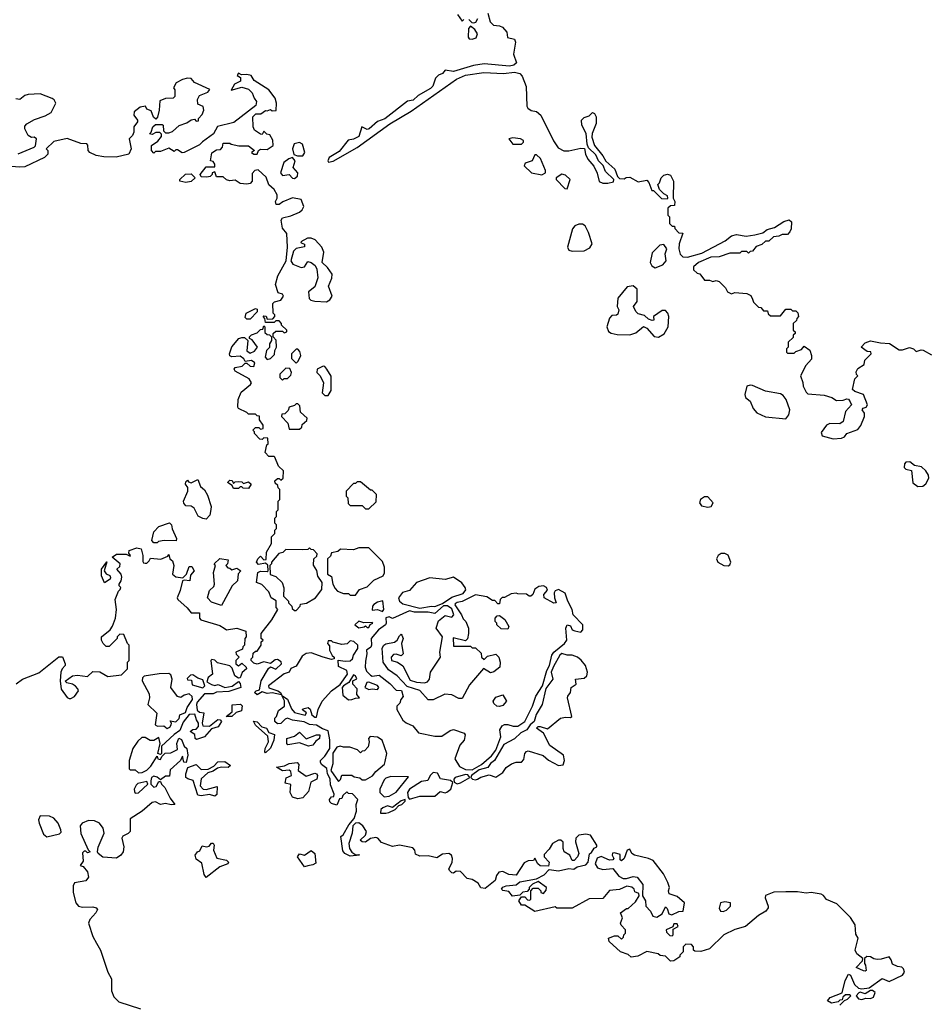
# Model space of a CAD drawing. Extents: x 2029662 to 2246637, y 225654 to 401419.
# Tile 278 of 349: x 2178424 to 2183804, y 276415 to 282228. Entities that reach past the tile are written whole.
import ezdxf

# ---------------------------------------------------------------- set-up
doc = ezdxf.new("R2010")
doc.units = 0

msp = doc.modelspace()

# ---------------------------------------------------------------- linework, layer by layer
at = {"layer": '0CON20XD'}
for points in [[(2181187, 282267), (2181200, 282215), (2181220, 282195), (2181255, 282192.5), (2181273.6, 282183.6), (2181298.8, 282155), (2181302.3, 282122.3), (2181345, 282112.5), (2181350, 282095), (2181338.8, 282025), (2181356.1, 281973.9), (2181339.5, 281960.5), (2181315, 281953.8), (2181165, 281966.7), (2181101.7, 281958.3), (2180985, 281922.5), (2180935, 281930), (2180919.3, 281910.7), (2180895, 281900), (2180877.7, 281882.3), (2180862.2, 281835), (2180848.5, 281821.5), (2180775, 281780.5), (2180746.6, 281753.4), (2180713.3, 281746.7), (2180578.1, 281641.9), (2180535, 281627.5), (2180486.9, 281583.1), (2180475, 281580.8), (2180443.3, 281595), (2180425, 281538.1), (2180395, 281522.5), (2180362.3, 281517.7), (2180309.1, 281450.9), (2180250, 281415), (2180242.5, 281395), (2180247.5, 281387.5), (2180275, 281392), (2180415, 281473.3), (2180607.6, 281612.4), (2180735, 281689.1), (2181002.3, 281877.7), (2181055, 281901.5), (2181162.8, 281917.2), (2181279.2, 281910.8), (2181345, 281918.8), (2181375, 281910), (2181390, 281895), (2181413.6, 281833.6), (2181417, 281717), (2181422.5, 281705), (2181443, 281693), (2181475, 281686.7), (2181500, 281665), (2181573.9, 281513.9), (2181601.7, 281471.7), (2181635, 281453.3), (2181665, 281453.3), (2181735, 281470), (2181758.3, 281468.3), (2181762.5, 281435), (2181777.5, 281405), (2181812.5, 281362.5), (2181831.7, 281321.7), (2181845, 281272.5), (2181865, 281262.5), (2181895, 281262.5), (2181928.3, 281271.7), (2181930, 281285), (2181881.7, 281331.7), (2181867, 281367), (2181840, 281395), (2181825, 281430), (2181781.7, 281471.7), (2181773, 281493), (2181766.4, 281556.4), (2181742.5, 281605), (2181740, 281635), (2181755, 281650), (2181785, 281660), (2181805, 281680), (2181817.5, 281675), (2181826.7, 281655), (2181826.7, 281615), (2181803.6, 281556.4), (2181801.2, 281535), (2181816.1, 281486.1), (2181866.7, 281425), (2181883.3, 281393.3), (2181936.4, 281346.4), (2181953, 281303), (2181965, 281290), (2181991.7, 281288.3), (2182003, 281297), (2182025, 281297.5), (2182075, 281270), (2182125, 281280), (2182137, 281267), (2182155, 281220), (2182165, 281220), (2182211.7, 281171.7), (2182245, 281170), (2182250, 281175), (2182248.3, 281188.3), (2182225, 281200), (2182200, 281225), (2182190, 281255), (2182200, 281265), (2182210, 281295), (2182225, 281310), (2182247, 281317), (2182265, 281310), (2182282.5, 281275), (2182280, 281175), (2182290, 281155), (2182288.3, 281131.7), (2182265, 281130), (2182250, 281115), (2182250, 281075), (2182260, 281065), (2182260, 281025), (2182275, 281010), (2182288.3, 281008.3), (2182290, 280995), (2182315, 280970), (2182337.5, 280967.5), (2182315.9, 280904.1), (2182313.8, 280875), (2182322.9, 280842.9), (2182338.6, 280828.6), (2182365, 280826.7), (2182450.3, 280849.7), (2182588.3, 280921.7), (2182625, 280952.5), (2182655, 280960), (2182710.8, 280950.8), (2182762.7, 280957.3), (2182809.4, 280970.6), (2182835, 280988.8), (2182879.5, 281000.5), (2182935, 281036.7), (2182965, 281046.7), (2182980, 281035), (2182977, 280993), (2182970, 280975), (2182955, 280960), (2182925, 280960), (2182905, 280950), (2182873, 280947), (2182845, 280920), (2182825, 280920), (2182805, 280900), (2182771.7, 280888.3), (2182748.3, 280861.7), (2182735, 280860), (2182725, 280850), (2182715, 280860), (2182685, 280860), (2182675, 280850), (2182615, 280850), (2182551.7, 280828.3), (2182503.9, 280826.1), (2182430, 280795), (2182401.7, 280768.3), (2182401.7, 280751.7), (2182421.7, 280731.7), (2182438.3, 280728.3), (2182465, 280690), (2182495, 280690), (2182515, 280682.5), (2182535, 280687.5), (2182551.7, 280681.7), (2182590, 280645), (2182601.7, 280621.7), (2182625, 280610), (2182645, 280617.5), (2182715, 280612.5), (2182739.3, 280599.3), (2182748.3, 280578.3), (2182755, 280560), (2182785, 280530), (2182798.3, 280528.3), (2182815, 280510), (2182838.3, 280508.3), (2182841.7, 280491.7), (2182855, 280480), (2182915, 280480), (2182945, 280520), (2182975, 280520), (2182985, 280510), (2183005, 280510), (2183017, 280497), (2183020, 280475), (2183010, 280465), (2183008.3, 280451.7), (2182990, 280435), (2182990, 280395), (2183000, 280385), (2183000, 280375), (2182990, 280365), (2182988.3, 280351.7), (2182960, 280325), (2182960, 280295), (2182950, 280285), (2182950, 280265), (2182955, 280260), (2182995, 280260), (2183005, 280270), (2183038.3, 280281.7), (2183055, 280300), (2183087, 280277), (2183097.5, 280245), (2183097, 280223), (2183063.8, 280186.2), (2183032.5, 280125), (2183047, 280087), (2183047.5, 280065), (2183065, 280030), (2183075, 280020), (2183171.7, 280011.7), (2183217, 279997), (2183245, 279980), (2183285, 279982.5), (2183305, 279990), (2183315, 279987.5), (2183325, 279972.5), (2183333.3, 279955), (2183297.5, 279915), (2183283.8, 279855), (2183265, 279842), (2183205, 279843.3), (2183186.7, 279833.3), (2183155, 279790), (2183160.8, 279770.8), (2183225, 279754.3), (2183275, 279757.1), (2183292, 279765), (2183305, 279786), (2183370.5, 279809.5), (2183388.6, 279831.4), (2183410, 279885), (2183410, 279905), (2183396.7, 279925), (2183402.5, 279935), (2183419.4, 279940.6), (2183428.8, 279955), (2183404.5, 280014.5), (2183352.3, 280032.3), (2183340, 280045), (2183353, 280107), (2183370, 280125), (2183362.5, 280132.5), (2183361.7, 280148.3), (2183370.5, 280169.5), (2183408.3, 280191.7), (2183411.7, 280218.3), (2183450, 280255), (2183447, 280267), (2183425, 280270), (2183390, 280295), (2183415, 280320), (2183445, 280332.5), (2183505, 280320), (2183557, 280317), (2183615, 280280), (2183635, 280280), (2183675, 280292.5), (2183700, 280285), (2183715, 280270), (2183745, 280280), (2183757, 280277), (2183805, 280250)], [(2181008.3, 282258.3), (2181035, 282220), (2181045, 282230)], [(2181075, 282230), (2181091.7, 282211.7), (2181105, 282210), (2181116.4, 282213.6), (2181127.5, 282235)], [(2181095, 282113.8), (2181118.6, 282121.4), (2181126, 282145), (2181109.7, 282169.7), (2181085, 282190), (2181073.3, 282176.7), (2181070.8, 282125), (2181077.5, 282115), (2181095, 282113.8)], [(2179528.3, 281298.3), (2179495, 281300), (2179490, 281315), (2179525, 281360), (2179575, 281360), (2179576.1, 281376.1), (2179565, 281390), (2179550, 281395), (2179558.3, 281441.7), (2179585, 281460), (2179608.3, 281461.7), (2179620, 281475), (2179625, 281500), (2179665, 281500), (2179673, 281493), (2179717, 281483), (2179775, 281482.5), (2179810, 281455), (2179792.5, 281445), (2179805, 281433.3), (2179826.1, 281433.9), (2179833.3, 281456.7), (2179845, 281463.3), (2179885, 281462.5), (2179920, 281485), (2179917, 281517), (2179899.3, 281549.3), (2179883, 281553), (2179865, 281570), (2179855, 281550), (2179845, 281552.5), (2179810, 281575), (2179802.5, 281595), (2179800, 281655), (2179818.3, 281671.7), (2179847, 281673), (2179875, 281692.5), (2179885, 281690), (2179905, 281697.5), (2179915, 281690), (2179938.3, 281691.7), (2179938.8, 281735), (2179932, 281765), (2179893.9, 281813.9), (2179808.3, 281868.3), (2179789.3, 281899.3), (2179765.4, 281905.4), (2179733.3, 281903.3), (2179715, 281912.5), (2179708.3, 281898.3), (2179726.2, 281886.2), (2179726.7, 281865), (2179692.3, 281847.7), (2179671.7, 281811.7), (2179735, 281830), (2179775, 281817.5), (2179796.1, 281796.1), (2179807.5, 281765), (2179822.5, 281745), (2179818.3, 281721.7), (2179688.3, 281621.7), (2179591.7, 281598.3), (2179567.5, 281555), (2179503.6, 281506.4), (2179485, 281490), (2179395, 281443.3), (2179383, 281443), (2179355, 281460), (2179345, 281460), (2179335, 281450), (2179305, 281470), (2179255, 281450), (2179225, 281450), (2179215, 281440), (2179202.5, 281455), (2179202.5, 281485), (2179239.3, 281510.7), (2179261.7, 281538.3), (2179261.7, 281551.7), (2179251.7, 281561.7), (2179228.3, 281561.7), (2179205, 281550), (2179190, 281555), (2179200, 281565), (2179210, 281595), (2179225, 281610), (2179265, 281610), (2179270, 281605), (2179271.7, 281571.7), (2179285, 281560), (2179305, 281560), (2179325, 281567.5), (2179365, 281603.8), (2179410, 281620), (2179435, 281636.7), (2179455, 281640), (2179465, 281630), (2179478.3, 281631.7), (2179480, 281645), (2179501.7, 281668.3), (2179510, 281695), (2179507.5, 281715), (2179475, 281730), (2179473, 281757), (2179485, 281780), (2179535, 281800), (2179547, 281817), (2179455, 281857.5), (2179435, 281880), (2179415, 281883.3), (2179384.2, 281875.8), (2179347.5, 281855), (2179332.5, 281825), (2179340, 281815), (2179340, 281775), (2179330, 281765), (2179285, 281762.5), (2179251.7, 281748.3), (2179247.5, 281695), (2179237, 281653), (2179228.3, 281641.7), (2179213, 281653), (2179199.3, 281689.3), (2179175, 281700), (2179167, 281717), (2179135, 281711.2), (2179100, 281685), (2179097.5, 281665), (2179120, 281635), (2179120, 281625), (2179097.5, 281595), (2179097.5, 281565), (2179090, 281545), (2179070, 281525), (2179082.5, 281465), (2179067.5, 281435), (2178993.9, 281416.1), (2178921.2, 281418.8), (2178875, 281426.2), (2178837.5, 281445), (2178827.5, 281455), (2178826.7, 281486.7), (2178820, 281495), (2178785, 281496.7), (2178705, 281526.2), (2178625, 281510), (2178580, 281465), (2178590, 281455), (2178590, 281435), (2178570, 281415), (2178455, 281360), (2178425, 281356.7), (2178345, 281363.3)], [(2178415, 281436.7), (2178510, 281475), (2178517, 281483), (2178522.5, 281525), (2178510, 281535), (2178493.6, 281533.6), (2178473.6, 281543.6), (2178453.6, 281583.6), (2178455, 281600), (2178466.4, 281613.6), (2178510.5, 281639.5), (2178575, 281660), (2178610, 281680), (2178637.5, 281735), (2178627.5, 281755), (2178615, 281763.3), (2178545, 281790.8), (2178474.1, 281785.9), (2178455, 281780), (2178425, 281757.5), (2178401.7, 281761.7)], [(2180095, 281424), (2180106.2, 281445), (2180093.8, 281493.8), (2180075, 281503.8), (2180044, 281496), (2180034.2, 281465), (2180042.7, 281432.7), (2180064, 281424), (2180095, 281424)], [(2181335, 281492.5), (2181385, 281493.3), (2181397.5, 281505), (2181397.5, 281515), (2181380, 281525), (2181335, 281530), (2181310, 281525), (2181335, 281492.5)], [(2181505, 281313.1), (2181526.4, 281323.6), (2181527, 281337), (2181498.3, 281408.3), (2181475, 281430), (2181465, 281430), (2181448.8, 281395), (2181408.1, 281381.9), (2181400.8, 281365), (2181444.6, 281324.6), (2181505, 281313.1)], [(2180045, 281291.2), (2180063.3, 281305), (2180066.4, 281323.6), (2180037.5, 281355), (2180050, 281395), (2180035, 281413.8), (2180013, 281407), (2179982.5, 281385), (2179962.5, 281325), (2179975, 281307.5), (2180015, 281313.3), (2180035, 281293.3), (2180045, 281291.2)], [(2179405, 281266.7), (2179370, 281275), (2179370, 281285), (2179403, 281317), (2179435, 281317.5), (2179460, 281295), (2179435, 281273.3), (2179405, 281266.7)], [(2182205, 276702.5), (2182192.5, 276712.5), (2182125, 276727.5), (2182071.7, 276698.3), (2182033, 276693), (2182015, 276710), (2181970, 276725), (2181902.5, 276785), (2181900, 276805), (2181935, 276820), (2181955, 276820), (2181975, 276800), (2181988.3, 276811.7), (2181990, 276825), (2182000, 276835), (2182000, 276855), (2181973, 276883), (2181970, 276895), (2181982.5, 276925), (2181970, 276955), (2182005, 276980), (2182015, 276980), (2182059.3, 277020.7), (2182080, 277055), (2182078.3, 277068.3), (2182055, 277080), (2182050, 277095), (2182037, 277107), (2182008.3, 277111.7), (2181965, 277092.5), (2181905, 277086.7), (2181865, 277040), (2181785, 277037.5), (2181685, 276983.3), (2181595, 276982.5), (2181585, 276990), (2181465, 276963.3), (2181405, 277000), (2181385, 277000), (2181370, 277025), (2181385, 277050), (2181405, 277050), (2181421.7, 277031.7), (2181435, 277030), (2181440, 277035), (2181440, 277085), (2181455, 277100), (2181485, 277100), (2181500, 277085), (2181500, 277075), (2181515, 277070), (2181531.7, 277088.3), (2181532.5, 277105), (2181485, 277140), (2181450, 277125), (2181430, 277105), (2181430, 277095), (2181418.3, 277081.7), (2181393, 277077), (2181375, 277060), (2181333, 277053), (2181310.7, 277080.7), (2181275, 277086.7), (2181266.7, 277095), (2181275, 277106), (2181295, 277114), (2181355, 277121.2), (2181375, 277138.8), (2181474, 277156), (2181520.3, 277179.7), (2181548.3, 277211.7), (2181605, 277202.5), (2181665, 277216.7), (2181695, 277213.8), (2181715, 277226.2), (2181765, 277237.5), (2181778.8, 277255), (2181786.7, 277303.3), (2181799.5, 277310.5), (2181814.1, 277335.9), (2181830, 277345), (2181830, 277355), (2181793, 277413), (2181765, 277420), (2181725, 277413.3), (2181706.7, 277395), (2181703.9, 277373.9), (2181723.3, 277305), (2181716.2, 277285), (2181695.8, 277264.2), (2181684, 277264), (2181670, 277295), (2181637.1, 277315), (2181631.1, 277335), (2181632.5, 277372.5), (2181617.5, 277385), (2181605, 277384.2), (2181569.2, 277365), (2181548.7, 277331.3), (2181520, 277300), (2181520, 277285), (2181548.8, 277255), (2181545, 277230), (2181495, 277233.1), (2181481.9, 277245), (2181465, 277277.5), (2181455.9, 277264.1), (2181425, 277262.5), (2181400.7, 277249.3), (2181355, 277178), (2181311.7, 277181.7), (2181275, 277198.8), (2181252.5, 277195), (2181238.8, 277175), (2181231.2, 277145), (2181170.5, 277099.5), (2181145, 277102), (2181130.7, 277130.7), (2181095, 277151.1), (2181065, 277158.6), (2181025, 277198.6), (2181000.7, 277200.7), (2180985, 277190), (2180975, 277191.2), (2180960, 277205), (2180956, 277215), (2180976.9, 277253.1), (2180979.1, 277275), (2180973.1, 277295), (2180956.2, 277306.2), (2180918.5, 277301.5), (2180885, 277280), (2180835, 277290.8), (2180785, 277289.2), (2180760.7, 277300.7), (2180756, 277325), (2180745, 277338), (2180665, 277354.2), (2180625, 277347.1), (2180560.3, 277370.3), (2180536.8, 277396.8), (2180525, 277400.8), (2180495, 277393.8), (2180465, 277372.5), (2180445, 277373.8), (2180432.5, 277385), (2180465.8, 277414.2), (2180470, 277435), (2180449.5, 277469.5), (2180425, 277486.7), (2180406.1, 277483.9), (2180390.5, 277469.5), (2180386.2, 277425), (2180366.7, 277365), (2180371.2, 277335), (2180384, 277314), (2180408.3, 277298.3), (2180425, 277300), (2180430, 277295), (2180375, 277288.8), (2180342.5, 277305), (2180330.7, 277320.7), (2180320, 277405), (2180332.5, 277415), (2180367.5, 277475), (2180398, 277512), (2180411.2, 277555), (2180410, 277595), (2180420, 277625), (2180388.3, 277658.3), (2180365, 277660), (2180355, 277670), (2180331.7, 277648.3), (2180325, 277630), (2180311.7, 277628.3), (2180295, 277590), (2180265, 277600), (2180255, 277610), (2180253.3, 277625), (2180265, 277640), (2180278.3, 277641.7), (2180280, 277655), (2180258.3, 277711.7), (2180257, 277747), (2180240, 277775), (2180237, 277807), (2180205, 277830), (2180200, 277845), (2180200, 277855), (2180225, 277880), (2180253.8, 277925), (2180254.3, 277975.7), (2180245, 278030), (2180210.5, 278040.5), (2180175, 278062.5), (2180135, 278067.5), (2180102.3, 278082.3), (2180035, 278092), (2180005, 278104), (2179990.8, 278099.2), (2179965, 278073.3), (2179945, 278070), (2179930, 278085), (2179930, 278105), (2179940, 278115), (2179950.7, 278149.3), (2179986.7, 278175), (2179986.4, 278206.4), (2179971.7, 278238.3), (2180005, 278216.7), (2180028.8, 278158.8), (2180045, 278137.5), (2180108, 278122), (2180117.5, 278135), (2180093.9, 278153.9), (2180095, 278160), (2180127.1, 278167.1), (2180137.7, 278157.7), (2180147.5, 278125), (2180165, 278110), (2180175, 278110), (2180186, 278155), (2180209.2, 278205), (2180264.6, 278265.4), (2180315.9, 278304.1), (2180359.2, 278365), (2180355.7, 278385.7), (2180305, 278410), (2180303.3, 278446.7), (2180345, 278440), (2180375, 278442.5), (2180387.5, 278455), (2180393.9, 278476.1), (2180420, 278515), (2180420, 278535), (2180397, 278557), (2180375, 278560), (2180356.7, 278543.3), (2180325, 278540), (2180272.5, 278552.5), (2180265, 278560), (2180245, 278560), (2180240, 278545), (2180251.7, 278531.7), (2180252.5, 278505), (2180267.5, 278475), (2180280, 278465), (2180280, 278455), (2180265, 278451.2), (2180214.3, 278464.3), (2180145, 278490.6), (2180115, 278486.9), (2180090.4, 278469.6), (2180055, 278411.4), (2180025, 278398), (2180014.1, 278375.9), (2179985, 278365.7), (2179893.3, 278295), (2179895, 278282.5), (2179947.5, 278265), (2179962.5, 278255), (2179968.3, 278241.7), (2179915, 278253.3), (2179885, 278250), (2179855, 278260), (2179825, 278242.5), (2179810, 278255), (2179820, 278265), (2179839.3, 278270.7), (2179848.2, 278325), (2179891.8, 278398.2), (2179905, 278406.7), (2179935.4, 278394.6), (2179969.2, 278425), (2179966.9, 278436.9), (2179945, 278451.2), (2179931.7, 278448.3), (2179905, 278426.7), (2179865, 278436.7), (2179825, 278422.5), (2179805, 278430), (2179790, 278445), (2179790, 278455), (2179800, 278465), (2179801.7, 278488.3), (2179815, 278500), (2179825, 278500), (2179850, 278535), (2179850, 278555), (2179860, 278565), (2179850, 278575), (2179850, 278605), (2179912.5, 278685), (2179947.5, 278745), (2179938.3, 278758.3), (2179936.7, 278796.7), (2179907.5, 278815), (2179895, 278850), (2179853, 278893), (2179822.5, 278905), (2179830, 278965), (2179845, 278972.5), (2179885, 278970), (2179890, 278975), (2179888.3, 279008.3), (2179875, 279020), (2179832.5, 279012.5), (2179822.5, 279025), (2179830, 279045), (2179845, 279060), (2179865, 279040), (2179878.3, 279041.7), (2179880, 279085), (2179910, 279135), (2179910, 279175), (2179930, 279195), (2179930, 279215), (2179940, 279225), (2179940, 279245), (2179930, 279255), (2179930, 279285), (2179940, 279295), (2179940, 279325), (2179950, 279335), (2179950, 279385), (2179960, 279395), (2179960, 279455), (2179950, 279465), (2179948.3, 279478.3), (2179931.7, 279491.7), (2179930, 279505), (2179945, 279520), (2179955, 279520), (2179965, 279510), (2179978.3, 279521.7), (2179980, 279565), (2179951.7, 279591.7), (2179930, 279645), (2179925, 279650), (2179895, 279650), (2179873, 279673), (2179882.5, 279717.5), (2179890, 279725), (2179888.3, 279758.3), (2179865, 279760), (2179855, 279750), (2179841.7, 279751.7), (2179810, 279785), (2179810, 279795), (2179800, 279805), (2179815, 279820), (2179835, 279820), (2179845, 279810), (2179860, 279815), (2179860, 279835), (2179840, 279865), (2179838.3, 279888.3), (2179825, 279890), (2179815, 279900), (2179775, 279900), (2179765, 279910), (2179715, 279932.5), (2179710.7, 279940.7), (2179713.3, 279985), (2179731.7, 280028.3), (2179786.4, 280073.6), (2179792.5, 280085), (2179778.3, 280108.3), (2179695, 280153.1), (2179689.2, 280165), (2179695.8, 280174.2), (2179737.1, 280182.9), (2179755, 280200), (2179765, 280200), (2179785, 280182.5), (2179805, 280180), (2179811.7, 280201.7), (2179793, 280217), (2179755, 280210), (2179746.4, 280226.4), (2179725, 280242.5), (2179675, 280237.5), (2179663.3, 280243.3), (2179662.5, 280255), (2179675, 280297.5), (2179717.5, 280345), (2179735, 280352.5), (2179751.7, 280351.7), (2179770, 280335), (2179763.6, 280273.6), (2179785, 280260), (2179809.3, 280270.7), (2179827.5, 280295), (2179795, 280337.5), (2179780, 280345), (2179780, 280355), (2179793, 280367), (2179825, 280380), (2179845, 280400), (2179858.3, 280401.7), (2179865, 280420), (2179870, 280415), (2179871.7, 280381.7), (2179885, 280370), (2179898.3, 280368.3), (2179910, 280355), (2179910, 280335), (2179897.5, 280315), (2179897.5, 280292.5), (2179880, 280275), (2179872.5, 280235), (2179885, 280222.5), (2179905, 280227.5), (2179928.3, 280251.7), (2179930, 280275), (2179940, 280295), (2179937, 280337), (2179920, 280355), (2179920, 280375), (2179935, 280390), (2179975, 280390), (2179985, 280380), (2180000, 280385), (2180000, 280395), (2179970, 280425), (2179970, 280435), (2179955, 280450), (2179935, 280450), (2179925, 280440), (2179875, 280440), (2179870, 280465), (2179860, 280475), (2179865, 280480), (2179878.3, 280478.3), (2179885, 280460), (2179918.3, 280461.7), (2179930, 280475), (2179930, 280485), (2179920, 280495), (2179918.3, 280551.7), (2179928.3, 280561.7), (2179965, 280572.5), (2179980, 280595), (2179975, 280607.5), (2179950, 280615), (2179933.8, 280663.8), (2179948, 280715), (2179997.5, 280805), (2180004, 280885), (2180000, 280965), (2179975, 280997.5), (2179966.7, 281045), (2179975, 281057.5), (2180025, 281070), (2180075, 281092), (2180091.2, 281105), (2180101.2, 281125), (2180085, 281166.2), (2180035, 281176.2), (2179977.8, 281152.2), (2179955, 281136.2), (2179936.7, 281136.7), (2179934, 281155), (2179943.3, 281175), (2179943.3, 281195), (2179925.8, 281225.8), (2179895, 281252.5), (2179878, 281298), (2179831.7, 281341.7), (2179811.7, 281338.3), (2179795, 281320), (2179795.9, 281274.1), (2179785, 281261.2), (2179765, 281256.2), (2179725, 281261.2), (2179695, 281280), (2179665, 281277.5), (2179645, 281283.3), (2179625, 281300), (2179585, 281300), (2179575, 281330), (2179560, 281325), (2179560, 281315), (2179548.3, 281301.7), (2179528.3, 281298.3)], [(2181655, 281230), (2181673.3, 281285), (2181645, 281310), (2181623, 281317), (2181590, 281295), (2181590, 281285), (2181641.7, 281231.7), (2181655, 281230)], [(2181685, 280860.8), (2181755, 280864.4), (2181788.8, 280881.2), (2181801.9, 280905), (2181781.1, 280971.1), (2181760.5, 281010.5), (2181745, 281020), (2181725, 281021.2), (2181699.5, 281010.5), (2181685.8, 280994.2), (2181656.2, 280885), (2181665, 280866.7), (2181685, 280860.8)], [(2180235, 280563.3), (2180255, 280573.3), (2180267.5, 280595), (2180247.5, 280655), (2180267, 280703), (2180267.5, 280725), (2180240.8, 280765), (2180210, 280795), (2180219.2, 280855), (2180206.2, 280885), (2180168.7, 280928.7), (2180145, 280938.6), (2180121.7, 280938.3), (2180083, 280917), (2180085, 280910), (2180105, 280902.5), (2180105, 280887.5), (2180055, 280876.7), (2180039.3, 280860.7), (2180023.6, 280803.6), (2180035.7, 280785.7), (2180085, 280765.8), (2180105, 280768.8), (2180125, 280800), (2180143.3, 280795), (2180166.9, 280776.9), (2180178.5, 280755), (2180182.9, 280705), (2180165, 280651.2), (2180129.2, 280620.8), (2180131.7, 280581.7), (2180141.7, 280571.7), (2180165, 280565.6), (2180235, 280563.3)], [(2182175, 280764), (2182219.6, 280780.4), (2182239.2, 280805), (2182233.1, 280845), (2182243.8, 280875), (2182225, 280900), (2182202.7, 280897.3), (2182157.7, 280852.3), (2182144.2, 280795), (2182154.4, 280774.4), (2182175, 280764)], [(2182195, 280352.9), (2182227.1, 280372.9), (2182250.8, 280415), (2182255.7, 280475), (2182249.4, 280495), (2182235, 280510.6), (2182215, 280512), (2182164.3, 280475.7), (2182167.5, 280455), (2182156.9, 280453.1), (2182135, 280459.2), (2182111.2, 280481.2), (2182075, 280491.2), (2182060, 280505), (2182047.5, 280535), (2182067.5, 280565), (2182067.7, 280637.7), (2182045, 280656), (2182009.5, 280650.5), (2181953.3, 280585), (2181950, 280535), (2181960, 280515), (2181955, 280490), (2181946.4, 280483.6), (2181918.8, 280481.2), (2181904.3, 280465.7), (2181889.4, 280415), (2181898.2, 280388.2), (2181915, 280376.9), (2181949.7, 280369.7), (2182025, 280367.5), (2182061.2, 280378.8), (2182105, 280417.1), (2182125, 280407.5), (2182167.8, 280357.8), (2182195, 280352.9)], [(2179785, 280460), (2179765, 280460), (2179755, 280470), (2179761.2, 280495), (2179815, 280522.5), (2179825, 280520), (2179826.1, 280503.9), (2179785, 280460)], [(2180055, 280200), (2180068.3, 280211.7), (2180083.6, 280246.4), (2180078.3, 280268.3), (2180065, 280282.5), (2180055, 280282.5), (2180027.5, 280255), (2180028.3, 280228.3), (2180055, 280200)], [(2179975, 280100), (2179985, 280110), (2180005, 280110), (2180025, 280130), (2180027.5, 280145), (2180018.3, 280168.3), (2179995, 280170), (2179960, 280135), (2179960, 280115), (2179975, 280100)], [(2180245, 280010), (2180261.7, 280038.3), (2180263, 280123), (2180237.5, 280165), (2180225, 280180), (2180215, 280182.5), (2180180, 280165), (2180177.5, 280145), (2180197.5, 280125), (2180217.5, 280085), (2180210, 280025), (2180225, 280010), (2180245, 280010)], [(2182945, 279872), (2182963.8, 279895), (2182968.8, 279925), (2182948.6, 279985), (2182930.2, 280010.2), (2182915, 280018.9), (2182826.7, 280035), (2182748.6, 280068.6), (2182735, 280071.1), (2182715.6, 280064.4), (2182704.2, 280015), (2182707.3, 279997.3), (2182735, 279976.2), (2182753.6, 279933.6), (2182775, 279906.2), (2182826.2, 279883.8), (2182945, 279872)], [(2180075, 279810), (2180088.3, 279821.7), (2180091.7, 279838.3), (2180118.3, 279861.7), (2180120, 279875), (2180081.7, 279911.7), (2180078.3, 279948.3), (2180065, 279960), (2180055, 279960), (2180045, 279950), (2180015, 279940), (2180008.3, 279921.7), (2179988.3, 279901.7), (2179971.7, 279898.3), (2179970, 279885), (2180007, 279847), (2180015, 279810), (2180075, 279810)], [(2183725, 279472.5), (2183755, 279474.2), (2183773, 279487), (2183788.9, 279521.1), (2183788.3, 279538.3), (2183773.1, 279565), (2183747.4, 279587.4), (2183706.1, 279596.1), (2183677.8, 279617.8), (2183654.7, 279615.3), (2183645.6, 279605), (2183644.3, 279585), (2183655, 279574.3), (2183687, 279567), (2183695, 279493.8), (2183725, 279472.5)], [(2179525, 279280), (2179505, 279282.5), (2179477, 279297), (2179453.8, 279345), (2179435, 279356), (2179405, 279357.5), (2179393, 279373), (2179390, 279385), (2179416.2, 279445), (2179416.4, 279466.4), (2179403.3, 279485), (2179405, 279500), (2179415, 279510), (2179420, 279500), (2179435, 279493.3), (2179475, 279512.5), (2179491.7, 279471.7), (2179515, 279452.5), (2179531.7, 279421.7), (2179553.3, 279355), (2179553, 279337), (2179546.7, 279303.3), (2179525, 279280)], [(2179775, 279460), (2179743, 279463), (2179735, 279470), (2179725, 279470), (2179715, 279460), (2179685, 279460), (2179678.3, 279478.3), (2179650, 279495), (2179665, 279510), (2179678.3, 279508.3), (2179685, 279490), (2179695, 279500), (2179715, 279502.5), (2179735, 279500), (2179745, 279490), (2179775, 279500), (2179790, 279485), (2179775, 279460)], [(2180485, 279340), (2180528.3, 279381.7), (2180530, 279425), (2180505, 279450), (2180495, 279450), (2180435, 279500), (2180415, 279500), (2180405, 279490), (2180395, 279490), (2180350, 279445), (2180350, 279415), (2180360, 279405), (2180361.7, 279371.7), (2180375, 279360), (2180445, 279360), (2180465, 279340), (2180485, 279340)], [(2182485, 279350), (2182505, 279354.3), (2182516, 279375), (2182485, 279412), (2182465, 279412), (2182442, 279395), (2182437.1, 279375), (2182448.5, 279358.5), (2182485, 279350)], [(2179235, 279140), (2179215, 279140), (2179203, 279153), (2179216.2, 279205), (2179245, 279236.2), (2179308.3, 279258.3), (2179320, 279245), (2179323, 279223), (2179350, 279165), (2179348.3, 279151.7), (2179277, 279153), (2179243, 279147), (2179235, 279140)], [(2178403.6, 278306.4), (2178440, 278335), (2178537.5, 278372.5), (2178655, 278466), (2178676.4, 278466.4), (2178692.5, 278425), (2178692, 278415), (2178674.5, 278395.5), (2178666.9, 278375), (2178662.5, 278325), (2178668, 278275), (2178705, 278226), (2178715, 278220.8), (2178725, 278220), (2178747, 278233), (2178770, 278265), (2178767.6, 278277.6), (2178752.6, 278292.6), (2178735, 278304.2), (2178702.3, 278312.3), (2178692.5, 278322.5), (2178735, 278354), (2178765, 278358), (2178825, 278351.2), (2178855, 278380), (2178897, 278377), (2178945, 278350), (2179025, 278360), (2179060, 278395), (2179060, 278435), (2179070, 278445), (2179070, 278535), (2179060, 278545), (2179038.3, 278598.3), (2179015, 278600), (2179000, 278585), (2179000, 278575), (2178951.7, 278528.3), (2178935, 278527.5), (2178917.5, 278545), (2178907.5, 278565), (2178907.5, 278585), (2178957.5, 278625), (2178972.5, 278647.5), (2178990, 278695), (2178996, 278745), (2178988, 278805), (2179006.4, 278853.6), (2179017.5, 278865), (2179020, 278875), (2179010, 278885), (2179010, 278895), (2179023.3, 278915), (2179027, 278937), (2179022.5, 278955), (2178997.5, 278985), (2179015, 279000), (2179017.5, 279015), (2178970, 279055), (2178995, 279072.5), (2179051.7, 279071.7), (2179075, 279060), (2179077.5, 279065), (2179068.3, 279078.3), (2179070, 279095), (2179115, 279110), (2179140, 279105), (2179151.2, 279065), (2179150.3, 279030.3), (2179155, 279021.2), (2179165, 279018.8), (2179175, 279020), (2179187.7, 279032.3), (2179195, 279050), (2179256.1, 279043.9), (2179298.3, 279061.7), (2179305, 279070), (2179310, 279045), (2179325, 279032.5), (2179334.3, 279005), (2179325.6, 278955), (2179345, 278939.5), (2179387.7, 278932.3), (2179409.2, 278955), (2179425, 279000), (2179440, 279000), (2179453.8, 278975), (2179431.7, 278948.3), (2179427.5, 278915), (2179395, 278920), (2179384.3, 278915.7), (2179371.3, 278858.7), (2179353.8, 278815), (2179356.7, 278805), (2179412.5, 278755), (2179435.9, 278725.9), (2179485.9, 278725.9), (2179484.3, 278695), (2179493.3, 278685), (2179605, 278651.4), (2179630, 278635)], [(2180055, 278740), (2180080, 278765), (2180081.7, 278778.3), (2180117, 278783), (2180170, 278815), (2180207.5, 278865), (2180210, 278905), (2180183, 278943), (2180177, 278977), (2180158.3, 279008.3), (2180160, 279045), (2180178.3, 279061.7), (2180180, 279075), (2180158.3, 279098.3), (2180145, 279100), (2180135, 279110), (2180125, 279100), (2180095, 279097.5), (2179995, 279100), (2179977, 279083), (2179953.6, 279076.4), (2179910, 279025), (2179910, 279015), (2179900, 279005), (2179903, 278953), (2179935, 278940), (2179972.5, 278905), (2179983, 278873), (2179980, 278825), (2180010, 278795), (2180010, 278785), (2180030, 278765), (2180031.7, 278751.7), (2180045, 278740), (2180055, 278740)], [(2180405, 278830), (2180430, 278865), (2180475, 278880), (2180515, 278920), (2180570, 278945), (2180577, 278963), (2180577.5, 278995), (2180565, 279030), (2180485, 279110), (2180425, 279110), (2180395, 279097.5), (2180318.3, 279101.7), (2180301.7, 279088.3), (2180265, 279080), (2180258.3, 279061.7), (2180240, 279045), (2180240, 278955), (2180265, 278940), (2180272.5, 278895), (2180285, 278870), (2180300, 278855), (2180335, 278840), (2180365, 278840), (2180375, 278830), (2180405, 278830)], [(2179615, 278770), (2179555, 278790), (2179532.5, 278815), (2179545, 278857.5), (2179569.2, 278880.8), (2179573.8, 278895), (2179567.5, 278965), (2179580, 279005), (2179572.5, 279015), (2179605, 279046.7), (2179655, 279040), (2179650, 279015), (2179640, 279005), (2179651.7, 278991.7), (2179665, 278990), (2179675, 278980), (2179705, 278990), (2179730, 278975), (2179712.5, 278957.5), (2179710, 278915), (2179677.5, 278885), (2179615, 278770)], [(2182605, 279004.4), (2182615, 279010), (2182620.6, 279025), (2182606.2, 279066.2), (2182586.6, 279076.6), (2182565, 279077.1), (2182546.2, 279065), (2182537.5, 279045), (2182544.6, 279024.6), (2182580, 279005), (2182605, 279004.4)], [(2178925, 278902.5), (2178906.2, 278945), (2178907.5, 278985), (2178937.5, 279027.5), (2178922.5, 278975), (2178935, 278957.5), (2178956.2, 278946.2), (2178960, 278935), (2178957.5, 278925), (2178925, 278902.5)], [(2180785, 278753.8), (2180855, 278765.8), (2180875, 278763.8), (2180918.6, 278781.4), (2180975, 278819.2), (2181040.5, 278839.5), (2181057, 278863), (2181054, 278875), (2181033.3, 278903.3), (2180983.6, 278936.4), (2180935, 278922.5), (2180845, 278932.5), (2180765, 278906.2), (2180725, 278857.5), (2180682.7, 278847.3), (2180660, 278815), (2180665.8, 278795), (2180685, 278780), (2180785, 278753.8)], [(2181095, 277800), (2181149.1, 277830.9), (2181208.7, 277881.3), (2181234, 277915), (2181263.3, 277995), (2181257.5, 278035), (2181270.7, 278059.3), (2181285, 278067.5), (2181305, 278067.5), (2181337, 278057), (2181365, 278056.7), (2181405.8, 278084.2), (2181450, 278175), (2181470, 278235), (2181508.8, 278295), (2181534.3, 278385), (2181550, 278415), (2181564.4, 278475.6), (2181576.2, 278495), (2181638.8, 278545), (2181653.8, 278565), (2181647.5, 278635), (2181654.3, 278655.7), (2181675, 278648.8), (2181685.7, 278625.7), (2181699.7, 278619.7), (2181735, 278611.2), (2181748, 278625), (2181746.7, 278655), (2181690, 278715), (2181685.4, 278745.4), (2181659.4, 278795), (2181643.3, 278843.3), (2181605, 278864.2), (2181584.3, 278855.7), (2181579.2, 278845), (2181580, 278815), (2181590, 278785), (2181576.7, 278783.3), (2181520, 278815), (2181516.7, 278835), (2181539.3, 278860.7), (2181533.3, 278875), (2181515.6, 278885.6), (2181488.3, 278881.7), (2181463.6, 278866.4), (2181452.5, 278835), (2181440, 278825), (2181430, 278825), (2181415, 278836.7), (2181365, 278837.5), (2181355, 278842.5), (2181325, 278838.8), (2181285, 278817.5), (2181272.5, 278817.5), (2181260, 278805), (2181255, 278780), (2181245, 278780), (2181228.3, 278798.3), (2181215, 278800), (2181181.7, 278821.7), (2181115, 278833.3), (2181035, 278792.5), (2181005, 278787.5), (2180995, 278780), (2180993, 278773), (2181032.5, 278715), (2181041.7, 278691.7), (2181057.5, 278675), (2181072.5, 278635), (2181072.5, 278605), (2181067, 278573), (2181055, 278560), (2180981.7, 278578.3), (2180985, 278530), (2181085, 278530), (2181095, 278520), (2181115, 278520), (2181148.3, 278488.3), (2181150, 278465), (2181165, 278450), (2181185, 278470), (2181235, 278482.5), (2181252.5, 278465), (2181260, 278435), (2181257.5, 278405), (2181221.7, 278378.3), (2181203, 278373), (2181161.7, 278398.3), (2181079.3, 278300.7), (2181035, 278220), (2181015, 278220), (2180975, 278242.5), (2180933.3, 278246.7), (2180865, 278212.5), (2180835, 278212.5), (2180785, 278267.5), (2180711.7, 278291.7), (2180652.5, 278355), (2180600.5, 278390.5), (2180568.8, 278435), (2180563, 278517), (2180572.5, 278535), (2180585, 278543.3), (2180636.4, 278553.6), (2180652.5, 278565), (2180665, 278590), (2180675, 278600), (2180680, 278595), (2180687.5, 278575), (2180677.5, 278545), (2180686.7, 278485), (2180675, 278472.9), (2180645, 278482), (2180630, 278480), (2180616, 278465), (2180618, 278445), (2180654.5, 278434.5), (2180685, 278412.9), (2180728.8, 278328.8), (2180765, 278316.7), (2180813.6, 278313.6), (2180831.1, 278318.9), (2180843.1, 278335), (2180848, 278375), (2180906.7, 278465), (2180902.9, 278495), (2180918.8, 278585), (2180882.9, 278635), (2180895, 278680), (2180935, 278710), (2180975, 278700), (2180986.7, 278715), (2180975, 278750), (2180948, 278768), (2180925, 278766.7), (2180875, 278722.5), (2180835, 278730.8), (2180755, 278730.8), (2180725, 278737.1), (2180625, 278692.5), (2180605, 278702.5), (2180585, 278697.5), (2180587.5, 278665), (2180582.5, 278655), (2180542.5, 278625), (2180497.5, 278575), (2180500, 278535), (2180496.4, 278523.6), (2180470, 278505), (2180472.5, 278485), (2180465, 278440), (2180462.5, 278405), (2180471.7, 278381.7), (2180495, 278357.5), (2180505, 278353.3), (2180545, 278357.5), (2180609.3, 278309.3), (2180645, 278270), (2180678.3, 278268.3), (2180687, 278233), (2180672.5, 278215), (2180667, 278193), (2180650, 278175), (2180650, 278155), (2180685, 278092.5), (2180705, 278076.7), (2180745, 278060), (2180777, 278017), (2180875, 277997.5), (2180915, 277997.5), (2180965, 278032.5), (2180985, 278037.5), (2181046.4, 278016.4), (2181052.5, 278005), (2181046.7, 277975), (2181022.5, 277945), (2180992.5, 277865), (2181019.3, 277819.3), (2181055, 277801.2), (2181095, 277800)], [(2180565, 278733.3), (2180572.5, 278745), (2180567.5, 278797.5), (2180535, 278790), (2180513.6, 278776.4), (2180506, 278765), (2180505, 278742.5), (2180536.1, 278746.1), (2180565, 278733.3)], [(2181305, 278630), (2181265, 278632.5), (2181240, 278655), (2181240, 278665), (2181230, 278675), (2181230, 278695), (2181241.7, 278708.3), (2181255, 278710), (2181286.4, 278686.4), (2181310, 278645), (2181305, 278630)], [(2179630, 278635), (2179645, 278626.2), (2179705.9, 278635.9), (2179758.3, 278618.3), (2179760, 278585), (2179752.5, 278575), (2179750, 278535), (2179740, 278525), (2179738.3, 278511.7), (2179700, 278495), (2179701.7, 278481.7), (2179720, 278465), (2179700, 278445), (2179700, 278425), (2179715, 278412.5), (2179735, 278430), (2179760, 278405), (2179762.5, 278395), (2179736.4, 278373.6), (2179725, 278342.5), (2179715, 278340), (2179694.2, 278354.2), (2179678.8, 278398.8), (2179664.2, 278414.2), (2179591.9, 278431.9), (2179575, 278447.5), (2179558.3, 278451.7), (2179552.5, 278445), (2179561.2, 278365), (2179536.7, 278345), (2179528.3, 278318.3), (2179555, 278302.5), (2179575, 278297.5), (2179595, 278302.5), (2179635, 278286.2), (2179677, 278293), (2179715, 278320), (2179725, 278310), (2179730, 278285), (2179658.3, 278261.7), (2179585, 278257.5), (2179565, 278247.5), (2179515, 278248), (2179471.7, 278198.3), (2179467.5, 278185), (2179471.7, 278151.7), (2179485, 278140), (2179510, 278135), (2179500, 278075), (2179505, 278060), (2179545, 278056.7), (2179594.2, 278095.8), (2179607.5, 278095), (2179614, 278085), (2179595, 278053.8), (2179555, 278041.2), (2179515, 277994.2), (2179468.3, 277978.3), (2179460, 277985), (2179458.3, 278008.3), (2179430, 278025), (2179445, 278037.5), (2179465, 278040), (2179480, 278055), (2179480, 278075), (2179467.5, 278095), (2179458.3, 278128.3), (2179423.6, 278126.4), (2179388.8, 278081.2), (2179369.3, 278030.7), (2179335, 278007.5), (2179261.7, 277938.3), (2179260, 277895), (2179255, 277890), (2179240, 277895), (2179252.5, 277955), (2179245, 277990), (2179215, 277972.5), (2179193, 277973), (2179165, 277990), (2179145, 277990), (2179121.7, 277968.3), (2179092.5, 277925), (2179070, 277855), (2179070, 277805), (2179075, 277800), (2179105, 277800), (2179125, 277782.5), (2179147, 277783), (2179175, 277797.5), (2179198.3, 277821.7), (2179235, 277880), (2179240, 277865), (2179255, 277860), (2179262.5, 277877.5), (2179283, 277897), (2179315, 277898.8), (2179355, 277920), (2179351.2, 277955), (2179363.3, 277986.7), (2179378.3, 277978.3), (2179395, 277940), (2179410, 277925), (2179415.8, 277885.8), (2179406.4, 277843.6), (2179392.5, 277845), (2179385, 277880), (2179372.5, 277855), (2179311.2, 277798.8), (2179308.3, 277761.7), (2179285, 277762.5), (2179255, 277740), (2179236.1, 277756.1), (2179215, 277762.5), (2179202.5, 277755), (2179197.5, 277735), (2179197.5, 277715), (2179215, 277697.5), (2179230, 277700), (2179245, 277730), (2179255, 277730), (2179260, 277715), (2179281.2, 277695), (2179311.8, 277631.8), (2179340, 277595), (2179317, 277593), (2179285, 277601.2), (2179254, 277594), (2179225, 277610.8), (2179205, 277605.7), (2179147.5, 277555), (2179075, 277510), (2179076.7, 277435), (2179065, 277422.5), (2179031.7, 277408.3), (2179027.5, 277395), (2179038, 277345), (2179033.8, 277315), (2179020, 277295), (2178995, 277278.8), (2178915, 277283.8), (2178886.7, 277305), (2178882.5, 277315), (2178887.7, 277342.3), (2178922, 277425), (2178916, 277455), (2178894.2, 277484.2), (2178865, 277497.5), (2178830.5, 277499.5), (2178792.5, 277485), (2178780.8, 277469.2), (2178784.4, 277424.4), (2178827.5, 277327.5), (2178840, 277315), (2178825, 277310), (2178815, 277320), (2178805, 277320), (2178795, 277310), (2178799.3, 277260.7), (2178780, 277235), (2178798.3, 277228.3), (2178825, 277197.5), (2178830, 277165), (2178815, 277143.8), (2178747, 277133), (2178738.8, 277115), (2178738.6, 277075), (2178756, 277015), (2178770.8, 276995), (2178795, 276987.9), (2178855, 276991.1), (2178876.2, 276985), (2178883.8, 276975), (2178874.2, 276955), (2178838.1, 276915), (2178830, 276895), (2178855.6, 276815), (2178876.7, 276775), (2178901.5, 276735), (2178944.3, 276605), (2178965.6, 276565.6), (2178966.7, 276495), (2178978.9, 276458.9), (2179008.7, 276428.7), (2179137.7, 276387.7)], [(2180425, 278637.5), (2180457, 278643), (2180465, 278650), (2180475, 278640), (2180485, 278640), (2180491.7, 278658.3), (2180507.5, 278665), (2180505, 278670), (2180455, 278667.5), (2180425, 278677.5), (2180402.5, 278655), (2180425, 278637.5)], [(2181115, 277740), (2181125, 277744.3), (2181145, 277756.7), (2181195, 277769.2), (2181235, 277756.2), (2181275.9, 277784.1), (2181296.1, 277813.9), (2181326.7, 277835), (2181353.9, 277843.9), (2181385, 277843.8), (2181398.9, 277861.1), (2181406, 277895), (2181415, 277908), (2181425, 277911.2), (2181514.2, 277884.2), (2181545.7, 277855.7), (2181605, 277824.2), (2181632, 277828), (2181639.5, 277855), (2181634.4, 277885), (2181552.3, 277942.3), (2181515.6, 278015.6), (2181474.2, 278045), (2181483.3, 278055), (2181495, 278055.6), (2181539.2, 278040.8), (2181615, 278103.8), (2181645, 278111.2), (2181675, 278108.8), (2181683.3, 278115), (2181656.2, 278225), (2181658.8, 278235), (2181674, 278255), (2181678, 278285), (2181707.5, 278305), (2181704.4, 278335.6), (2181755, 278341.2), (2181770.8, 278355), (2181775.7, 278375), (2181763.8, 278415), (2181737.4, 278447.4), (2181715.5, 278465.5), (2181685, 278477.1), (2181655, 278475.6), (2181624.4, 278485.6), (2181612.8, 278477.2), (2181575, 278410), (2181561.4, 278375), (2181570, 278335), (2181529.5, 278280.5), (2181508.1, 278185), (2181473.1, 278126.9), (2181460, 278085), (2181436, 278065), (2181416.7, 278035), (2181382.6, 278017.4), (2181345, 277983.1), (2181281.3, 277948.7), (2181226, 277854), (2181203.4, 277836.6), (2181187.5, 277812.5), (2181135, 277798.8), (2181090, 277765), (2181087.5, 277755), (2181096.7, 277745), (2181115, 277740)], [(2179295, 278042.5), (2179309.3, 278050.7), (2179317.5, 278065), (2179320, 278075), (2179311.7, 278088.3), (2179345, 278082.5), (2179365, 278102.5), (2179370, 278125), (2179402.3, 278137.7), (2179413, 278167), (2179443.3, 278215), (2179442.5, 278232.5), (2179425, 278247.5), (2179395, 278240), (2179375, 278226.7), (2179355, 278232.5), (2179316.7, 278285), (2179323.3, 278335), (2179315, 278360), (2179305, 278367.5), (2179247, 278367), (2179158.3, 278351.7), (2179148.3, 278341.7), (2179147.5, 278325), (2179188.3, 278248.3), (2179190, 278225), (2179180, 278185), (2179233, 278133), (2179222.5, 278065), (2179236.4, 278056.4), (2179275, 278060), (2179295, 278042.5)], [(2179505, 278282.5), (2179517.5, 278295), (2179505, 278330), (2179475, 278340), (2179445, 278360), (2179431.7, 278358.3), (2179411.7, 278338.3), (2179415, 278330), (2179438.3, 278328.3), (2179441.7, 278301.7), (2179505, 278282.5)], [(2180365, 278213.3), (2180385, 278213.8), (2180405, 278223.3), (2180430, 278225), (2180413.3, 278243.3), (2180416.7, 278276.7), (2180390, 278305), (2180390, 278325), (2180413, 278337), (2180406.7, 278355), (2180395, 278360), (2180367.5, 278315), (2180334.2, 278295.8), (2180328, 278285), (2180330.5, 278240.5), (2180365, 278213.3)], [(2180535, 278273.3), (2180543.3, 278285), (2180535, 278296.7), (2180485, 278316.7), (2180472.5, 278315), (2180460, 278285), (2180485, 278273.3), (2180505, 278277.5), (2180535, 278273.3)], [(2181255, 278173.3), (2181240, 278175), (2181221.7, 278191.7), (2181217.5, 278205), (2181235, 278227.5), (2181275, 278242.5), (2181297.5, 278205), (2181275, 278180), (2181255, 278173.3)], [(2179675, 278114.2), (2179643.3, 278115), (2179678.6, 278141.4), (2179677, 278183), (2179727.5, 278187.5), (2179736.7, 278176.7), (2179733, 278147), (2179702.5, 278137.5), (2179675, 278114.2)], [(2179875, 277900), (2179870, 277905), (2179873.3, 277925), (2179892, 277965), (2179888.8, 277998.8), (2179815, 278062.5), (2179803, 278087), (2179825, 278083.3), (2179853.8, 278053.8), (2179880, 278045), (2179895, 278020), (2179927.5, 278007.5), (2179923.8, 277975), (2179905, 277926.7), (2179875, 277900)], [(2180128.3, 277938.3), (2180075, 277959.2), (2180006.2, 277946.2), (2180000.8, 277955), (2180001.2, 277985), (2180045, 277998.1), (2180075, 278022), (2180115, 277982.5), (2180175, 278006), (2180195, 278006.7), (2180193.8, 277985), (2180171.8, 277968.2), (2180155, 277944.2), (2180128.3, 277938.3)], [(2180305, 277730), (2180317, 277743), (2180325, 277767.5), (2180385, 277767.5), (2180398.3, 277758.3), (2180431.7, 277751.7), (2180445, 277740), (2180465, 277740), (2180506.4, 277763.6), (2180525, 277790), (2180576.4, 277833.6), (2180581.7, 277848.3), (2180590, 277895), (2180562.5, 277975), (2180535, 277992.5), (2180493, 277997), (2180482.5, 277985), (2180487.5, 277965), (2180480, 277935), (2180458.3, 277911.7), (2180445, 277910), (2180435, 277900), (2180418.3, 277918.3), (2180373, 277933), (2180335, 277933.3), (2180315, 277940), (2180295, 277932.5), (2180273, 277897), (2180272.5, 277835), (2180260, 277795), (2180305, 277730)], [(2179575, 277643.3), (2179543.6, 277653.6), (2179495, 277646.7), (2179475, 277650), (2179447, 277737), (2179415.7, 277745.7), (2179404, 277755), (2179404.4, 277775.6), (2179417, 277813), (2179465, 277830.8), (2179495, 277802), (2179536.4, 277803.6), (2179569.2, 277820.8), (2179593.3, 277846.7), (2179635, 277848), (2179668.8, 277825), (2179655, 277813.8), (2179615, 277816), (2179590.9, 277809.1), (2179565, 277792), (2179535, 277782), (2179494.1, 277745.9), (2179488.8, 277705), (2179506.1, 277686.1), (2179525, 277683.3), (2179590, 277700), (2179587, 277653), (2179575, 277643.3)], [(2180065, 277627.5), (2180035, 277638.8), (2180020.8, 277665), (2180023.3, 277713.3), (2179991.2, 277721.2), (2179997, 277753), (2180027.5, 277765), (2180025, 277790), (2180015, 277797.5), (2179975, 277792.5), (2179940, 277815), (2179986.4, 277823.6), (2180015, 277836.7), (2180061.7, 277841.7), (2180071.7, 277831.7), (2180067.5, 277795), (2180115, 277762.5), (2180165, 277780), (2180176.4, 277776.4), (2180182.5, 277765), (2180177.5, 277745), (2180142.7, 277727.3), (2180128.3, 277671.7), (2180095, 277633.3), (2180065, 277627.5)], [(2180575, 277640), (2180605, 277643.3), (2180645, 277666.7), (2180718.3, 277758.3), (2180615, 277760), (2180585, 277750), (2180575, 277740), (2180550, 277685), (2180550, 277665), (2180575, 277640)], [(2180725, 277626.7), (2180745, 277632), (2180785, 277644), (2180875, 277644.4), (2180905, 277672), (2180935, 277664.2), (2180945, 277667.1), (2180968, 277685), (2180980, 277725), (2180966.2, 277736.2), (2180906.7, 277746.7), (2180890.3, 277780.3), (2180865, 277782.9), (2180846, 277765), (2180833, 277737), (2180795, 277730.8), (2180724.2, 277685), (2180712.9, 277665), (2180716, 277636), (2180725, 277626.7)], [(2181005, 277716.7), (2181025, 277722.9), (2181080, 277755), (2181069.3, 277769.3), (2181055, 277771.2), (2180993.8, 277755), (2180986.2, 277745), (2180987.5, 277727.5), (2181005, 277716.7)], [(2179105, 277662.5), (2179125, 277663.3), (2179180, 277715), (2179175, 277730), (2179121.2, 277718.8), (2179111.7, 277708.3), (2179100, 277685), (2179100.7, 277670.7), (2179105, 277662.5)], [(2180553, 277543), (2180585, 277544), (2180603.3, 277546.7), (2180640, 277565), (2180661.7, 277588.3), (2180680, 277595), (2180700, 277615), (2180700, 277625), (2180675, 277616.2), (2180625, 277577.5), (2180595, 277586), (2180566.7, 277575), (2180556.2, 277565), (2180553, 277543)], [(2178585, 277403.3), (2178658.3, 277421.7), (2178667.7, 277432.3), (2178667.5, 277445), (2178650.6, 277485), (2178625, 277514), (2178600, 277525), (2178545, 277528), (2178535.8, 277505), (2178538.6, 277485), (2178565, 277420), (2178585, 277403.3)], [(2179525, 277163.3), (2179511.7, 277181.7), (2179498.3, 277248.3), (2179465, 277271.2), (2179458.8, 277295), (2179473.3, 277315), (2179488, 277322), (2179500, 277350), (2179526.1, 277343.9), (2179541.2, 277348.8), (2179555, 277366.7), (2179565, 277366.7), (2179572.5, 277355), (2179568.1, 277325), (2179587, 277277), (2179643.8, 277266.2), (2179656.2, 277253.8), (2179652.5, 277245), (2179604.2, 277225.8), (2179525, 277163.3)], [(2180105, 277227.5), (2180063.3, 277285), (2180075, 277302.5), (2180105, 277296.2), (2180145, 277323.3), (2180166.7, 277305), (2180171.7, 277248.3), (2180155, 277237.5), (2180125, 277232.5), (2180105, 277227.5)], [(2182185, 276930), (2182215, 276950), (2182235, 276990), (2182245, 276980), (2182255, 276950), (2182273.3, 276943.3), (2182315, 276963.3), (2182340, 276965), (2182347.5, 277015), (2182305, 277051.2), (2182257, 277067), (2182254, 277085), (2182260, 277105), (2182250, 277135), (2182224, 277185), (2182163.2, 277263.2), (2182135.5, 277275.5), (2182052.5, 277295), (2182037.5, 277305), (2182025, 277330), (2182010, 277325), (2181992.5, 277275), (2181975, 277262.5), (2181968.3, 277268.3), (2181968.8, 277298.8), (2181935, 277310), (2181922.5, 277307.5), (2181921.2, 277295), (2181930, 277275), (2181925, 277267.5), (2181905, 277266.2), (2181855, 277286.9), (2181832.2, 277277.8), (2181820, 277245), (2181835, 277220), (2181865, 277211.2), (2181925, 277217.5), (2181960.7, 277170.7), (2181985, 277157.5), (2182005, 277157.5), (2182045, 277170), (2182067.5, 277165), (2182101.7, 277121.7), (2182100, 277055), (2182117.5, 277025), (2182120, 276995), (2182147.5, 276965), (2182160, 276935), (2182185, 276930)], [(2183265, 276410), (2183291.7, 276438.3), (2183310, 276445), (2183330, 276465), (2183321.7, 276471.7), (2183298.3, 276471.7), (2183283, 276457), (2183278.3, 276441.7), (2183265, 276440), (2183255, 276430), (2183215, 276422.5), (2183192.5, 276435), (2183207.5, 276455), (2183277.5, 276482.5), (2183296.2, 276555), (2183315, 276592.5), (2183327, 276587), (2183351.7, 276531.7), (2183375, 276510), (2183395, 276506.7), (2183437, 276513), (2183513.6, 276566.4), (2183555, 276550), (2183635, 276587.5), (2183646.7, 276605), (2183640, 276625), (2183630, 276635), (2183605, 276637.5), (2183575, 276652.5), (2183568, 276678), (2183555, 276695.6), (2183509.3, 276680.7), (2183485, 276680), (2183465, 276683.3), (2183445, 276696.2), (2183423.6, 276696.4), (2183410, 276685), (2183410, 276655), (2183417, 276647), (2183420, 276615), (2183415, 276610), (2183405, 276612.5), (2183361.7, 276631.7), (2183398.3, 276671.7), (2183400, 276685), (2183365, 276713.8), (2183354.3, 276735), (2183373.3, 276805), (2183358.8, 276828.8), (2183354.3, 276885), (2183327.7, 276927.7), (2183247.3, 277007.3), (2183185, 277034.5), (2183167.9, 277057.9), (2183155, 277064.4), (2183095.6, 277075.6), (2183065, 277070.5), (2183015, 277078.6), (2182945, 277080), (2182875, 277078), (2182825, 277057.5), (2182823, 277043), (2182842.5, 276995), (2182842.5, 276985), (2182827.5, 276965), (2182785, 276940), (2182707.5, 276875), (2182645, 276856.7), (2182580, 276825), (2182495, 276743.3), (2182445, 276726.7), (2182408.3, 276728.3), (2182400, 276735), (2182400, 276755), (2182388.3, 276768.3), (2182355, 276770), (2182340, 276755), (2182340, 276725), (2182320, 276705), (2182320, 276695), (2182285, 276672.5), (2182265, 276670), (2182235, 276700), (2182205, 276702.5)], [(2182575, 276962.5), (2182595, 276970), (2182620, 276995), (2182620, 277015), (2182585, 277020), (2182560, 277015), (2182553, 276983), (2182560, 276965), (2182575, 276962.5)], [(2182275, 276820), (2182280, 276825), (2182281.7, 276858.3), (2182310, 276875), (2182305, 276890), (2182285, 276890), (2182278.3, 276871.7), (2182240, 276855), (2182241.7, 276841.7), (2182261.7, 276821.7), (2182275, 276820)], [(2183395, 276442.5), (2183418.3, 276451.7), (2183445, 276450), (2183463.6, 276456.4), (2183472.5, 276485), (2183457, 276497), (2183445, 276497.5), (2183415, 276477.5), (2183385, 276487.5), (2183376.4, 276483.6), (2183360, 276465), (2183375, 276447.5), (2183395, 276442.5)]]:
    msp.add_lwpolyline(points, dxfattribs=at)

doc.saveas('drawing.dxf')
